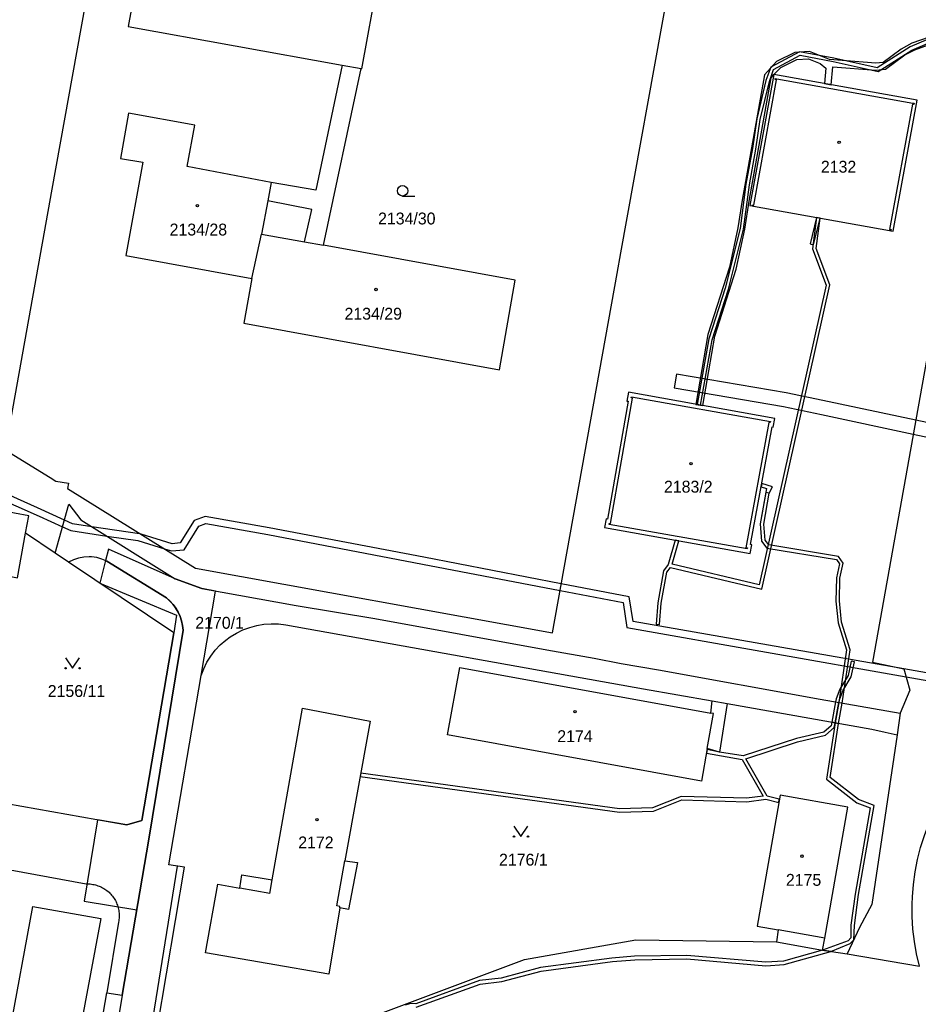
# Model space of a CAD drawing. Extents: x -756746 to -753363, y -1166406 to -1161727.
# Drawn here: x -756285.9 to -756157.3, y -1164481.5 to -1164340.7 of the extents above; entities that cross this region are included whole.
import ezdxf

# ---------------------------------------------------------------- set-up
doc = ezdxf.new("R2010")
doc.units = 0
for name, color, linetype in [('Hranice parcel', 7, 'Continuous'), ('Parcelní čísla', 7, 'Continuous'), ('Vnitřní kresba', 7, 'Continuous'), ('Věcná břemena k části', 7, 'Continuous'), ('Značky budov', 7, 'Continuous'), ('Značky kultur', 7, 'Continuous')]:
    doc.layers.add(name, color=color, linetype=linetype)

msp = doc.modelspace()

# ---------------------------------------------------------------- linework, layer by layer
at = {"layer": 'Hranice parcel'}
for p, q in [((-756252.67, -1164377.76), (-756251.26, -1164371.4)), ((-756280.78, -1164416.99), (-756285, -1164414.15)), ((-756278.85, -1164418.29), (-756280.78, -1164416.99)), ((-756264.87, -1164423.41), (-756273.41, -1164418.15)), ((-756158.56, -1164436.6), (-756159.92, -1164439.9)), ((-756186.81, -1164438.12), (-756184.65, -1164438.52)), ((-756171.37, -1164437.89), (-756159.92, -1164439.9)), ((-756159.92, -1164439.9), (-756160.38, -1164442.97)), ((-756160.38, -1164442.97), (-756163.99, -1164467.24)), ((-756177.64, -1164472.58), (-756171.03, -1164473.76)), ((-756171.03, -1164473.76), (-756167.5, -1164474.3)), ((-756167.5, -1164474.3), (-756157.17, -1164476.05))]:
    msp.add_line(p, q, dxfattribs=at)
for points in [[(-756193.95, -1164336.25), (-756207.48, -1164333.84), (-756219.29, -1164331.71), (-756250.49, -1164326.06), (-756273.47, -1164321.88), (-756281.24, -1164364.97), (-756287.94, -1164402.25), (-756281.49, -1164406.22), (-756280.69, -1164406.72), (-756278.87, -1164407), (-756279.01, -1164407.76), (-756260.73, -1164419.14), (-756209.67, -1164428.4), (-756200.41, -1164377.02), (-756199.88, -1164374.07), (-756193.08, -1164336.4), (-756193.95, -1164336.25)], [(-756242.39, -1164373), (-756237.02, -1164347.74), (-756236.91, -1164347.75), (-756234.59, -1164334.97), (-756262.95, -1164329.85), (-756262.87, -1164329.38), (-756266.83, -1164328.67), (-756266.91, -1164329.13), (-756268.02, -1164328.94), (-756270.32, -1164341.7), (-756239.72, -1164347.25), (-756243.5, -1164365.14), (-756249.9, -1164364.01)], [(-756161.47, -1164370.88), (-756161.25, -1164370.92), (-756160.95, -1164370.98), (-756157.5, -1164352.25), (-756178.02, -1164348.57), (-756181.41, -1164367.33), (-756181.09, -1164367.38), (-756180.89, -1164367.42), (-756161.47, -1164370.88)], [(-756249.9, -1164364.01), (-756261.89, -1164361.72), (-756260.82, -1164355.82), (-756270.28, -1164354.1), (-756271.42, -1164360.58), (-756268.25, -1164361.12), (-756270.67, -1164374.47), (-756252.67, -1164377.76)], [(-756249.9, -1164364.01), (-756250.38, -1164366.65), (-756251.26, -1164371.4)], [(-756251.26, -1164371.4), (-756245.11, -1164372.51), (-756242.39, -1164373)], [(-756252.67, -1164377.76), (-756253.81, -1164384.12), (-756217.24, -1164390.79), (-756214.97, -1164377.97), (-756242.39, -1164373)], [(-756155.3, -1164384.66), (-756157.36, -1164396.1), (-756163.91, -1164432.6), (-756159.39, -1164433.55), (-756158.56, -1164436.6)], [(-756202.2, -1164413.35), (-756181.39, -1164417.05), (-756181.16, -1164415.82), (-756181.34, -1164415.79), (-756178.24, -1164398.96), (-756178.08, -1164398.99), (-756177.85, -1164397.75), (-756198.8, -1164394.02), (-756199.02, -1164395.27), (-756198.82, -1164395.3), (-756201.81, -1164412.14), (-756201.98, -1164412.11), (-756202.2, -1164413.35)], [(-756280.78, -1164416.99), (-756278.83, -1164410), (-756277.09, -1164412.26), (-756263.62, -1164420.66), (-756259.82, -1164422.08), (-756246.33, -1164424.51), (-756235.04, -1164426.36), (-756210.45, -1164430.85), (-756203.69, -1164432.02), (-756199.82, -1164432.8), (-756194.5, -1164433.69), (-756171.37, -1164437.89)], [(-756285, -1164414.15), (-756284.55, -1164411.67), (-756288.64, -1164410.93)], [(-756290.83, -1164432.19), (-756290.1, -1164432.33), (-756287.89, -1164420.22), (-756286.17, -1164420.53), (-756285, -1164414.15)], [(-756273.41, -1164418.15), (-756274.11, -1164417.85), (-756274.84, -1164417.65), (-756275.6, -1164417.55), (-756275.94, -1164417.54), (-756276.7, -1164417.58), (-756277.44, -1164417.72), (-756278.17, -1164417.96), (-756278.85, -1164418.29)], [(-756289.89, -1164452.44), (-756270.52, -1164455.87), (-756268.39, -1164455.25), (-756263.83, -1164428.4), (-756278.85, -1164418.29)], [(-756262.49, -1164428.02), (-756262.58, -1164427.23), (-756262.78, -1164426.46), (-756262.97, -1164425.93), (-756263.32, -1164425.22), (-756263.76, -1164424.55), (-756264.28, -1164423.95), (-756264.87, -1164423.41)], [(-756259.92, -1164434.5), (-756259.54, -1164433.53), (-756259.07, -1164432.6), (-756258.52, -1164431.72), (-756257.88, -1164430.9), (-756257.17, -1164430.14), (-756256.38, -1164429.45), (-756255.75, -1164428.99), (-756254.87, -1164428.44), (-756253.93, -1164427.98), (-756252.96, -1164427.62), (-756251.95, -1164427.34), (-756250.92, -1164427.17), (-756249.89, -1164427.1), (-756248.84, -1164427.12), (-756247.81, -1164427.25)], [(-756247.81, -1164427.25), (-756196.62, -1164436.42), (-756186.81, -1164438.12)], [(-756277.92, -1164506.19), (-756273.39, -1164479.88), (-756271.2, -1164480.22), (-756267.38, -1164457.92), (-756262.49, -1164428.02)], [(-756267.41, -1164492.4), (-756262.26, -1164461.92), (-756264.54, -1164461.55), (-756259.92, -1164434.5)], [(-756184.65, -1164438.52), (-756185.77, -1164445.44), (-756187.51, -1164444.95), (-756188.32, -1164449.63), (-756224.67, -1164443), (-756222.91, -1164433.35), (-756187.01, -1164439.87), (-756186.81, -1164438.12)], [(-756184.65, -1164438.52), (-756164, -1164442.19), (-756162.07, -1164442.6), (-756160.38, -1164442.97)], [(-756240.08, -1164467.71), (-756241.62, -1164477.18), (-756259.26, -1164474.15), (-756257.5, -1164464.32), (-756254.36, -1164464.89), (-756254.07, -1164463), (-756249.74, -1164463.72), (-756245.43, -1164439.19), (-756235.75, -1164441.03), (-756239.33, -1164461.01), (-756237.53, -1164461.26), (-756238.82, -1164467.94), (-756240.08, -1164467.71)], [(-756171.03, -1164473.76), (-756170.72, -1164472.04), (-756167.41, -1164453.33), (-756177.11, -1164451.59), (-756180.4, -1164470.33), (-756177.36, -1164470.87), (-756177.64, -1164472.58)], [(-756157.17, -1164476.05), (-756157.58, -1164474.3), (-756157.89, -1164472.54), (-756158.1, -1164470.75), (-756158.21, -1164468.96), (-756158.22, -1164467.17), (-756158.18, -1164466.15), (-756158.04, -1164464.36), (-756157.79, -1164462.58), (-756157.45, -1164460.82), (-756157.01, -1164459.08), (-756156.47, -1164457.37), (-756155.84, -1164455.69)], [(-756288.45, -1164504.6), (-756290.71, -1164504.17), (-756287.35, -1164485.9), (-756283.96, -1164467.54), (-756274.27, -1164469.25), (-756281.11, -1164505.98), (-756281.5, -1164507.73), (-756288.71, -1164506.31), (-756288.45, -1164504.6)], [(-756163.99, -1164467.24), (-756165.74, -1164470.52), (-756167.5, -1164474.3)], [(-756257.85, -1164498.96), (-756255.53, -1164496.52), (-756243.02, -1164487.45), (-756236.9, -1164483.81), (-756213.68, -1164475.1), (-756197.75, -1164472.3), (-756177.64, -1164472.58)]]:
    msp.add_lwpolyline(points, dxfattribs=at)
at = {"layer": 'Vnitřní kresba'}
for p, q in [((-756239.72, -1164347.25), (-756237.02, -1164347.74)), ((-756180.86, -1164367.27), (-756177.62, -1164349.35)), ((-756177.81, -1164349.31), (-756177.8, -1164349.15)), ((-756177.62, -1164349.35), (-756177.81, -1164349.31)), ((-756177.8, -1164349.15), (-756177.59, -1164349.19)), ((-756177.59, -1164349.19), (-756158.12, -1164352.67)), ((-756158.15, -1164352.83), (-756161.44, -1164370.73)), ((-756157.97, -1164352.86), (-756158.15, -1164352.83)), ((-756158.12, -1164352.67), (-756157.95, -1164352.69)), ((-756157.95, -1164352.69), (-756157.97, -1164352.86)), ((-756244.09, -1164367.87), (-756250.38, -1164366.65)), ((-756245.11, -1164372.51), (-756244.09, -1164367.87)), ((-756181.09, -1164367.38), (-756181.06, -1164367.23)), ((-756181.06, -1164367.23), (-756180.86, -1164367.27)), ((-756161.44, -1164370.73), (-756161.24, -1164370.76)), ((-756161.24, -1164370.76), (-756161.25, -1164370.92)), ((-756201.37, -1164412.78), (-756198.19, -1164394.86)), ((-756198.39, -1164394.82), (-756198.36, -1164394.66)), ((-756198.19, -1164394.86), (-756198.39, -1164394.82)), ((-756198.36, -1164394.66), (-756178.49, -1164398.19)), ((-756178.71, -1164398.33), (-756181.99, -1164416.23)), ((-756178.52, -1164398.35), (-756178.71, -1164398.33)), ((-756178.49, -1164398.19), (-756178.52, -1164398.35)), ((-756201.57, -1164412.91), (-756201.54, -1164412.75)), ((-756181.83, -1164416.41), (-756201.57, -1164412.91)), ((-756201.54, -1164412.75), (-756201.37, -1164412.78)), ((-756181.99, -1164416.23), (-756181.78, -1164416.26)), ((-756181.78, -1164416.26), (-756181.83, -1164416.41)), ((-756187.51, -1164444.95), (-756186.65, -1164439.94)), ((-756186.65, -1164439.94), (-756187.01, -1164439.87)), ((-756356.07, -1164449.71), (-756276.33, -1164464.3)), ((-756240.49, -1164467.43), (-756239.33, -1164461.01)), ((-756250.08, -1164465.67), (-756249.74, -1164463.72)), ((-756250.08, -1164465.67), (-756254.36, -1164464.89)), ((-756271.72, -1164469.76), (-756273.39, -1164479.88)), ((-756170.72, -1164472.04), (-756177.36, -1164470.87))]:
    msp.add_line(p, q, dxfattribs=at)
for points in [[(-756276.33, -1164464.3), (-756276.14, -1164464.3), (-756275.96, -1164464.3), (-756275.77, -1164464.31), (-756275.58, -1164464.33), (-756275.4, -1164464.36), (-756275.21, -1164464.4), (-756275.03, -1164464.44), (-756274.85, -1164464.49), (-756274.68, -1164464.55), (-756274.5, -1164464.61), (-756274.33, -1164464.69), (-756274.16, -1164464.76), (-756273.99, -1164464.85), (-756273.83, -1164464.94), (-756273.67, -1164465.04), (-756273.52, -1164465.15), (-756273.37, -1164465.26), (-756273.22, -1164465.38), (-756273.08, -1164465.5), (-756272.95, -1164465.63), (-756272.82, -1164465.77), (-756272.7, -1164465.91), (-756272.58, -1164466.05), (-756272.47, -1164466.2), (-756272.36, -1164466.36), (-756272.26, -1164466.52), (-756272.17, -1164466.68), (-756272.08, -1164466.84), (-756272.01, -1164467.02), (-756271.94, -1164467.19), (-756271.87, -1164467.36), (-756271.81, -1164467.54), (-756271.76, -1164467.72), (-756271.72, -1164467.9), (-756271.69, -1164468.09), (-756271.66, -1164468.27), (-756271.64, -1164468.46), (-756271.63, -1164468.65), (-756271.62, -1164468.83), (-756271.63, -1164469.02), (-756271.64, -1164469.21), (-756271.66, -1164469.39), (-756271.69, -1164469.58), (-756271.72, -1164469.76)], [(-756240.08, -1164467.71), (-756240.05, -1164467.51), (-756240.49, -1164467.43)]]:
    msp.add_lwpolyline(points, dxfattribs=at)
at = {"layer": 'Věcná břemena k části'}
for points in [[(-756153.55, -1164342.55), (-756158.5, -1164344.65), (-756163.2, -1164347.63), (-756169.42, -1164346.24), (-756174.31, -1164345.32), (-756178.45, -1164347.55), (-756179.12, -1164349.43), (-756180.45, -1164354.9), (-756181.05, -1164359.18), (-756182, -1164364.26), (-756182.83, -1164370.59), (-756184.94, -1164379.11), (-756187.28, -1164386.39), (-756188.96, -1164395.77), (-756188.47, -1164395.86), (-756186.8, -1164386.51), (-756184.46, -1164379.25), (-756182.33, -1164370.69), (-756181.5, -1164364.34), (-756180.55, -1164359.26), (-756179.95, -1164355), (-756178.64, -1164349.57), (-756178.05, -1164347.89), (-756174.23, -1164345.84), (-756169.52, -1164346.73), (-756163.1, -1164348.17), (-756158.27, -1164345.09), (-756153.09, -1164342.91)], [(-756155.8, -1164343.25), (-756158.25, -1164344.12), (-756159.79, -1164344.95), (-756162.38, -1164346.85), (-756163.4, -1164346.95), (-756170.03, -1164346.45), (-756172.88, -1164345.31), (-756174.98, -1164345.44), (-756177.61, -1164346.74), (-756179.33, -1164348.62), (-756182.51, -1164366.53), (-756183.13, -1164370.51), (-756184.33, -1164376.13), (-756187.43, -1164385.77), (-756189.14, -1164395.74), (-756188.15, -1164395.92), (-756186.45, -1164386.01), (-756183.37, -1164376.39), (-756182.15, -1164370.69), (-756181.53, -1164366.69), (-756178.39, -1164349.08), (-756178.02, -1164348.57), (-756176.99, -1164347.56), (-756174.72, -1164346.42), (-756173.04, -1164346.33), (-756171.37, -1164346.99), (-756170.58, -1164347.67), (-756170.77, -1164349.87), (-756169.78, -1164350.05), (-756169.56, -1164347.49), (-756163.4, -1164347.95), (-756162.02, -1164347.83), (-756159.25, -1164345.79), (-756157.85, -1164345.04), (-756155.34, -1164344.15)], [(-756073.6, -1164448.73), (-756145.86, -1164435.94), (-756159.39, -1164433.55), (-756198.14, -1164426.77), (-756198.69, -1164423.25), (-756208.41, -1164421.38), (-756228.07, -1164417.6), (-756250.17, -1164413.37), (-756259.35, -1164411.76), (-756260.88, -1164412.34), (-756262.91, -1164415.56), (-756264.06, -1164415.68), (-756268.48, -1164414.31), (-756268.72, -1164414.24), (-756275.54, -1164413.23), (-756278.28, -1164412.82), (-756279.46, -1164412.28), (-756283.29, -1164410.52), (-756289.62, -1164407.71)], [(-756289.78, -1164408.75), (-756283.05, -1164411.72), (-756279.74, -1164413.24), (-756278.55, -1164413.79), (-756273.4, -1164414.56), (-756268.98, -1164415.22), (-756265.13, -1164416.4), (-756264.16, -1164416.7), (-756262.33, -1164416.52), (-756260.22, -1164413.16), (-756259.24, -1164412.79), (-756250.35, -1164414.35), (-756228.25, -1164418.58), (-756208.58, -1164422.36), (-756199.57, -1164424.09), (-756199.02, -1164427.63), (-756159.08, -1164434.67), (-756146.35, -1164436.92), (-756073.84, -1164449.7)], [(-756272.44, -1164518.68), (-756263.27, -1164461.76), (-756264.54, -1164461.55), (-756259.92, -1164434.5), (-756257.86, -1164422.43), (-756259.82, -1164422.08), (-756263.62, -1164420.66), (-756273.17, -1164416.43), (-756273.58, -1164418.07), (-756273.41, -1164418.15), (-756264.87, -1164423.41), (-756264.37, -1164423.85), (-756263.92, -1164424.35), (-756263.53, -1164424.89), (-756263.19, -1164425.46), (-756262.91, -1164426.07), (-756262.7, -1164426.7), (-756262.56, -1164427.36), (-756262.49, -1164428.02), (-756267.38, -1164457.92), (-756271.2, -1164480.22), (-756279.06, -1164528.37)], [(-756229.14, -1164481.94), (-756219.99, -1164478.62), (-756216.91, -1164478.26), (-756211.26, -1164476.76), (-756201.09, -1164475.39), (-756197.88, -1164475.13), (-756190.46, -1164475.02), (-756179.14, -1164476), (-756176.54, -1164475.82), (-756169.84, -1164473.94), (-756171.03, -1164473.76), (-756176.6, -1164475.32), (-756179.14, -1164475.5), (-756190.44, -1164474.52), (-756197.91, -1164474.63), (-756201.15, -1164474.89), (-756211.35, -1164476.26), (-756217.01, -1164477.76), (-756220.11, -1164478.13), (-756229.22, -1164481.44), (-756229.94, -1164481.39), (-756230.74, -1164481.65)], [(-756229.14, -1164481.94), (-756219.99, -1164478.62), (-756216.91, -1164478.26), (-756211.26, -1164476.76), (-756201.09, -1164475.39), (-756197.88, -1164475.13), (-756190.46, -1164475.02), (-756179.14, -1164476), (-756176.54, -1164475.82), (-756169.84, -1164473.94), (-756171.03, -1164473.76), (-756176.6, -1164475.32), (-756179.14, -1164475.5), (-756190.44, -1164474.52), (-756197.91, -1164474.63), (-756201.15, -1164474.89), (-756211.35, -1164476.26), (-756217.01, -1164477.76), (-756220.11, -1164478.13), (-756229.22, -1164481.44), (-756229.94, -1164481.39), (-756230.74, -1164481.65)]]:
    msp.add_lwpolyline(points, dxfattribs=at)
for points in [[(-756171.39, -1164369.11), (-756171.89, -1164369.02), (-756172.47, -1164373.52), (-756170.52, -1164378.69), (-756180.08, -1164421.54), (-756192.56, -1164418.59), (-756191.59, -1164415.24), (-756192.09, -1164415.15), (-756193.1, -1164418.65), (-756193.78, -1164419.52), (-756194.58, -1164424.1), (-756194.83, -1164427.17), (-756194.33, -1164427.21), (-756194.09, -1164424.16), (-756193.31, -1164419.73), (-756192.78, -1164419.05), (-756179.7, -1164422.14), (-756170, -1164378.65), (-756171.96, -1164373.46)], [(-756171.89, -1164369.02), (-756172.81, -1164372.8), (-756172.33, -1164372.92), (-756171.39, -1164369.11)], [(-756146, -1164400.34), (-756151.65, -1164399.31), (-756157.71, -1164398.02), (-756170.99, -1164395.2), (-756176.25, -1164394.1), (-756191.9, -1164391.4), (-756192.24, -1164393.38), (-756176.61, -1164396.06), (-756171.17, -1164397.2), (-756158.06, -1164399.99), (-756152.03, -1164401.27), (-756146.35, -1164402.3)], [(-756168.7, -1164438.36), (-756169.24, -1164441.26), (-756168.75, -1164441.35), (-756168.21, -1164438.44), (-756167.08, -1164430.81), (-756168.31, -1164426.88), (-756168.63, -1164423.85), (-756168.55, -1164420.6), (-756168.09, -1164418.44), (-756168.75, -1164417.47), (-756178.72, -1164415.84), (-756179.26, -1164415.14), (-756179.44, -1164412.85), (-756178.66, -1164408.44), (-756178.21, -1164407.52), (-756179.73, -1164407.04), (-756179.82, -1164407.53), (-756179.05, -1164407.78), (-756179.94, -1164412.83), (-756179.74, -1164415.32), (-756179, -1164416.3), (-756169.04, -1164417.93), (-756168.63, -1164418.54), (-756169.05, -1164420.54), (-756169.13, -1164423.87), (-756168.81, -1164426.98), (-756167.59, -1164430.85)], [(-756168.21, -1164438.44), (-756167.08, -1164430.81), (-756168.31, -1164426.88), (-756168.63, -1164423.85), (-756168.55, -1164420.6), (-756168.09, -1164418.44), (-756168.75, -1164417.47), (-756178.72, -1164415.84), (-756179.26, -1164415.14), (-756179.44, -1164412.85), (-756178.66, -1164408.44), (-756179.15, -1164408.32), (-756179.94, -1164412.83), (-756179.74, -1164415.32), (-756179, -1164416.3), (-756169.04, -1164417.93), (-756168.63, -1164418.54), (-756169.05, -1164420.54), (-756169.13, -1164423.87), (-756168.81, -1164426.98), (-756167.59, -1164430.85), (-756168.7, -1164438.36), (-756169.24, -1164441.26), (-756168.75, -1164441.35)], [(-756273.58, -1164418.07), (-756274.4, -1164421.28), (-756263.43, -1164425.88), (-756263.83, -1164428.4), (-756268.39, -1164455.25), (-756270.52, -1164455.87), (-756274.74, -1164455.12), (-756276.62, -1164466.78), (-756269.11, -1164467.99), (-756267.38, -1164457.92), (-756262.49, -1164428.02), (-756262.56, -1164427.36), (-756262.7, -1164426.7), (-756262.91, -1164426.07), (-756263.19, -1164425.46), (-756263.53, -1164424.89), (-756263.92, -1164424.35), (-756264.37, -1164423.85), (-756264.87, -1164423.41), (-756273.41, -1164418.15)], [(-756168.7, -1164438.36), (-756168.62, -1164437.99), (-756168.11, -1164436.7), (-756166.92, -1164434.68), (-756166.45, -1164432.56), (-756166.93, -1164432.45), (-756167.39, -1164434.49), (-756168.56, -1164436.48), (-756169.1, -1164437.85), (-756169.18, -1164438.27), (-756169.72, -1164441.17), (-756169.24, -1164441.26)], [(-756177.22, -1164452.19), (-756178.96, -1164451.73), (-756181.98, -1164446.41), (-756174.61, -1164444), (-756170.6, -1164443.05), (-756169.36, -1164441.95), (-756169.24, -1164441.26), (-756169.72, -1164441.17), (-756169.82, -1164441.69), (-756170.84, -1164442.59), (-756174.74, -1164443.52), (-756182.37, -1164446.01), (-756185.77, -1164445.44), (-756187.53, -1164445.09), (-756187.62, -1164445.59), (-756182.51, -1164446.49), (-756179.53, -1164451.74), (-756181.9, -1164452.06), (-756191.26, -1164451.79), (-756195.33, -1164453.41), (-756200.05, -1164453.56), (-756237.08, -1164448.46), (-756237.17, -1164448.95), (-756200.07, -1164454.06), (-756195.22, -1164453.91), (-756191.17, -1164452.3), (-756181.87, -1164452.56), (-756179.15, -1164452.2), (-756177.3, -1164452.68)], [(-756169.84, -1164473.94), (-756167.06, -1164472.84), (-756166.56, -1164472.27), (-756166.47, -1164470.24), (-756165.87, -1164465.83), (-756163.64, -1164453.11), (-756165.91, -1164452.25), (-756169.95, -1164449.08), (-756168.75, -1164441.35), (-756169.24, -1164441.26), (-756170.49, -1164449.3), (-756166.15, -1164452.69), (-756164.2, -1164453.43), (-756166.37, -1164465.75), (-756166.97, -1164470.2), (-756166.99, -1164472), (-756167.36, -1164472.42), (-756171.03, -1164473.76)], [(-756163.64, -1164453.11), (-756165.91, -1164452.25), (-756169.95, -1164449.08), (-756168.75, -1164441.35), (-756169.24, -1164441.26), (-756170.49, -1164449.3), (-756166.15, -1164452.69), (-756164.2, -1164453.43), (-756166.37, -1164465.75), (-756166.97, -1164470.2), (-756166.99, -1164472), (-756167.36, -1164472.42), (-756171.03, -1164473.76), (-756169.84, -1164473.94), (-756167.06, -1164472.84), (-756166.56, -1164472.27), (-756166.47, -1164470.24), (-756165.87, -1164465.83)], [(-756168.75, -1164441.35), (-756169.24, -1164441.26), (-756170.49, -1164449.3), (-756166.15, -1164452.69), (-756164.2, -1164453.43), (-756166.37, -1164465.75), (-756166.97, -1164470.2), (-756166.99, -1164472), (-756167.36, -1164472.42), (-756171.03, -1164473.76), (-756169.84, -1164473.94), (-756167.06, -1164472.84), (-756166.56, -1164472.27), (-756166.47, -1164470.24), (-756165.87, -1164465.83), (-756163.64, -1164453.11), (-756165.91, -1164452.25), (-756169.95, -1164449.08)]]:
    msp.add_lwpolyline(points, close=True, dxfattribs=at)
at = {"layer": 'Značky budov'}
for centre in [(-756168.66, -1164358.29), (-756260.44, -1164367.33), (-756234.88, -1164379.32), (-756189.83, -1164404.23), (-756206.43, -1164439.68), (-756243.34, -1164455.1), (-756173.98, -1164460.33)]:
    msp.add_circle(centre, 0.175, dxfattribs=at)
at = {"layer": 'Značky kultur'}
msp.add_line((-756231.09, -1164365.96), (-756229.34, -1164365.96), dxfattribs=at)
for points in [[(-756279.29, -1164431.96), (-756278.29, -1164433.46), (-756277.29, -1164431.96)], [(-756215.16, -1164456.03), (-756214.16, -1164457.53), (-756213.16, -1164456.03)]]:
    msp.add_lwpolyline(points, dxfattribs=at)
for centre, radius in [((-756231.09, -1164365.21), 0.75), ((-756279.29, -1164433.46), 0.1), ((-756277.29, -1164433.46), 0.1), ((-756215.16, -1164457.53), 0.1), ((-756213.16, -1164457.53), 0.1)]:
    msp.add_circle(centre, radius, dxfattribs=at)

# ---------------------------------------------------------------- texts
at = {"layer": 'Parcelní čísla'}
for s, p in [('2132', (-756171.27, -1164362.62)), ('2134/30', (-756234.6, -1164370.02)), ('2134/28', (-756264.41, -1164371.6)), ('2134/29', (-756239.4, -1164383.63)), ('2183/2', (-756193.71, -1164408.36)), ('2170/1', (-756260.74, -1164427.82)), ('2156/11', (-756281.84, -1164437.57)), ('2174', (-756208.97, -1164444.03)), ('2172', (-756246.02, -1164459.22)), ('2176/1', (-756217.3, -1164461.68)), ('2175', (-756176.27, -1164464.57))]:
    msp.add_text(s, height=1.7, dxfattribs=at).set_placement(p)

doc.saveas('drawing.dxf')
